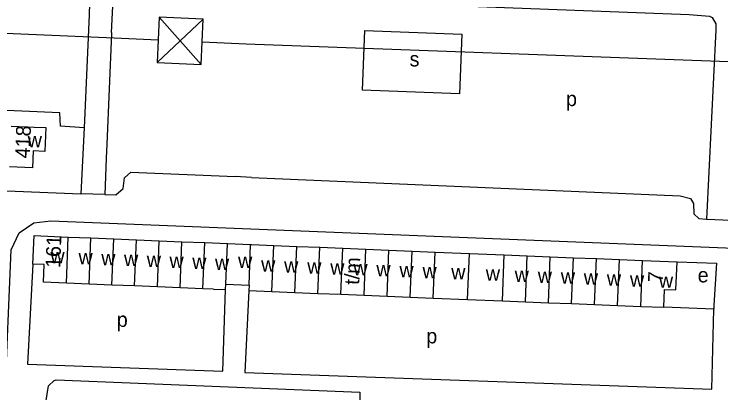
# Model space of a CAD drawing. Extents: x 159675 to 162108, y 386471 to 388472.
# Drawn here: x 160946 to 161137.4, y 387356.1 to 387458.8 of the extents above; entities that cross this region are included whole.
import ezdxf

# ---------------------------------------------------------------- set-up
doc = ezdxf.new("R2010")
doc.units = 0
for name, color, linetype in [('BLT_Basislijn', 7, 'Continuous'), ('BLT_Bebouwing', 7, 'Continuous'), ('BLT_Centroide', 7, 'Continuous'), ('BLT_Hoogspanningsmast_en_leidingen', 7, 'Continuous'), ('BLT_Huisnummer_reeks', 7, 'Continuous'), ('BLT_Onderverdeling_panden', 7, 'Continuous')]:
    doc.layers.add(name, color=color, linetype=linetype)

msp = doc.modelspace()

# ---------------------------------------------------------------- linework, layer by layer
at = {"layer": 'BLT_Basislijn'}
for p, q in [((160964.92, 387427.96), (160964.06, 387410.08)), ((160971.09, 387423.5), (160970.92, 387419.73)), ((160970.92, 387419.73), (160970.52, 387409.87)), ((161010.26, 387414.53), (161005.88, 387414.74)), ((160970.52, 387409.87), (160964.06, 387410.08)), ((161135.52, 387378.77), (161121.96, 387379.27))]:
    msp.add_line(p, q, dxfattribs=at)
for points in [[(160964.92, 387427.96), (160958.51, 387428.42), (160958.36, 387432.05), (160857.49, 387436.46), (160858.72, 387468.91), (160858.95, 387469.37), (160860.79, 387469.4), (160966.24, 387465.08), (160966.46, 387464.92), (160966.27, 387458.63), (160964.92, 387427.96)], [(160972.4, 387453.77), (160972.92, 387464.66), (161040.72, 387462.07)], [(161040.72, 387462.07), (161128.87, 387458.71), (161134.32, 387458.29), (161135.05, 387457.91), (161136.09, 387456.19), (161136.09, 387454.57), (161133.55, 387403.2)], [(160972.4, 387453.77), (160972.39, 387453.58), (160971.09, 387423.5)], [(161041.03, 387454.39), (161067.23, 387453.33), (161066.61, 387437.14), (161040.4, 387438.17), (161041.03, 387454.39)], [(160970.52, 387409.87), (160973.56, 387409.76), (160975.53, 387411.46), (160975.89, 387414.37), (160977.6, 387415.96), (161005.88, 387414.74)], [(161010.26, 387414.53), (161126.38, 387409.48), (161129.24, 387408.75), (161130.04, 387407.42), (161130.15, 387404.63), (161131.47, 387403.41), (161133.55, 387403.2)], [(160878.37, 387347.53), (160870.42, 387348.02), (160869.56, 387348.38), (160867.66, 387350.5), (160867.37, 387352.3), (160869.42, 387409.47), (160870.17, 387411.23), (160872.35, 387413.38), (160877.19, 387413.62), (160964.06, 387410.08)], [(161133.55, 387403.2), (161140.27, 387402.92), (161141.41, 387402.87)], [(160943.5, 387353.98), (160945.17, 387394.9), (160947.37, 387399.46), (160951.35, 387402.23), (160955.9, 387402.72), (161141.02, 387395.32), (161146.97, 387394.51), (161147.64, 387394.14), (161149.23, 387389.66)], [(161125.59, 387391.6), (161136.25, 387391.23), (161135.55, 387379.84), (161135.52, 387378.77)], [(160951.08, 387390.99), (160949.63, 387363.85), (161002.54, 387361.93), (161003.26, 387384.08)], [(161009.55, 387383.82), (161008.45, 387361.58), (161134.97, 387357.06), (161135.52, 387378.77)], [(160943.5, 387353.98), (160954.59, 387353.47), (160955.32, 387358.02), (160956.82, 387359.41), (160957.39, 387359.57), (161039.67, 387356.23), (161039.45, 387343.28)]]:
    msp.add_lwpolyline(points, dxfattribs=at)
at = {"layer": 'BLT_Bebouwing'}
for p, q in [((161003.76, 387396.57), (161010.06, 387396.31)), ((160966.29, 387385.57), (160960.13, 387385.82)), ((160972.45, 387385.32), (160966.29, 387385.57)), ((160978.62, 387385.07), (160972.45, 387385.32)), ((160984.78, 387384.82), (160978.62, 387385.07)), ((160990.94, 387384.57), (160984.78, 387384.82)), ((160997.1, 387384.33), (160990.94, 387384.57)), ((161000, 387384.21), (160997.1, 387384.33)), ((161000, 387384.21), (161003.26, 387384.08)), ((161003.26, 387384.08), (161003.32, 387385.54)), ((161003.32, 387385.54), (161009.61, 387385.29)), ((161009.61, 387385.29), (161009.55, 387383.82)), ((161009.55, 387383.82), (161015.8, 387383.56)), ((161015.8, 387383.56), (161022.04, 387383.31)), ((161022.04, 387383.31), (161028.29, 387383.06)), ((161028.29, 387383.06), (161034.53, 387382.8)), ((161034.53, 387382.8), (161040.78, 387382.55)), ((161040.78, 387382.55), (161047.02, 387382.3)), ((161047.02, 387382.3), (161053.27, 387382.05)), ((161053.27, 387382.05), (161059.51, 387381.8)), ((161059.51, 387381.8), (161068.83, 387381.42)), ((161068.83, 387381.42), (161078.25, 387381.04)), ((161078.25, 387381.04), (161084.49, 387380.79)), ((161084.49, 387380.79), (161090.74, 387380.53)), ((161090.74, 387380.53), (161096.98, 387380.28)), ((161096.98, 387380.28), (161103.23, 387380.03)), ((161103.23, 387380.03), (161109.47, 387379.78)), ((161109.47, 387379.78), (161115.72, 387379.52)), ((161115.72, 387379.52), (161121.96, 387379.27))]:
    msp.add_line(p, q, dxfattribs=at)
for points in [[(160945.2, 387428.42), (160951.41, 387428.16), (160954.55, 387428.04), (160954.29, 387421.57), (160951.17, 387421.7), (160950.99, 387417.14), (160944.75, 387417.39)], [(160951.08, 387390.99), (160951.39, 387398.71), (160960.63, 387398.33)], [(160960.63, 387398.33), (160966.8, 387398.08)], [(160966.8, 387398.08), (160972.96, 387397.83)], [(160972.96, 387397.83), (160979.12, 387397.58)], [(160979.12, 387397.58), (160985.28, 387397.32)], [(160985.28, 387397.32), (160991.44, 387397.07)], [(160991.44, 387397.07), (160997.61, 387396.82)], [(160997.61, 387396.82), (161003.76, 387396.57)], [(161010.06, 387396.31), (161010.34, 387396.3), (161016.3, 387396.06)], [(161016.3, 387396.06), (161022.55, 387395.8)], [(161022.55, 387395.8), (161028.79, 387395.55)], [(161028.79, 387395.55), (161035.04, 387395.29)], [(161035.04, 387395.29), (161041.28, 387395.04)], [(161041.28, 387395.04), (161047.53, 387394.78)], [(161047.53, 387394.78), (161053.77, 387394.53)], [(161053.77, 387394.53), (161060.02, 387394.27)], [(161060.02, 387394.27), (161069.34, 387393.89)], [(161069.34, 387393.89), (161078.75, 387393.51)], [(161078.75, 387393.51), (161085, 387393.25)], [(161085, 387393.25), (161091.24, 387393)], [(161091.24, 387393), (161097.49, 387392.74)], [(161097.49, 387392.74), (161103.73, 387392.49)], [(161103.73, 387392.49), (161109.98, 387392.23)], [(161109.98, 387392.23), (161116.22, 387391.98)], [(161116.22, 387391.98), (161125.59, 387391.6)], [(161121.96, 387379.27), (161122.15, 387384.11), (161125.28, 387383.98), (161125.59, 387391.6)], [(160960.13, 387385.82), (160953.97, 387386.07), (160954.16, 387390.87), (160951.08, 387390.99)]]:
    msp.add_lwpolyline(points, dxfattribs=at)
at = {"layer": 'BLT_Hoogspanningsmast_en_leidingen'}
for p, q in [((160776.1, 387460.73), (160973.1, 387452.33)), ((160997.23, 387457.43), (160984.76, 387445.65)), ((160985.3, 387457.95), (160996.68, 387445.12)), ((160973.1, 387452.33), (160985.03, 387451.8)), ((160996.95, 387451.28), (161008.88, 387450.75)), ((161008.88, 387450.75), (161205.64, 387443.56))]:
    msp.add_line(p, q, dxfattribs=at)
msp.add_lwpolyline([(160985.3, 387457.95), (160984.76, 387445.65), (160996.68, 387445.12), (160997.23, 387457.43)], close=True, dxfattribs=at)
at = {"layer": 'BLT_Onderverdeling_panden'}
for p, q in [((160960.13, 387385.82), (160960.63, 387398.33)), ((160966.29, 387385.57), (160966.8, 387398.08)), ((160972.45, 387385.32), (160972.96, 387397.83)), ((160978.62, 387385.07), (160979.12, 387397.58)), ((160984.78, 387384.82), (160985.28, 387397.32)), ((160990.94, 387384.57), (160991.44, 387397.07)), ((160997.1, 387384.33), (160997.61, 387396.82)), ((161003.32, 387385.54), (161003.76, 387396.57)), ((161009.61, 387385.29), (161010.06, 387396.31)), ((161015.8, 387383.56), (161016.3, 387396.06)), ((161022.04, 387383.31), (161022.55, 387395.8)), ((161028.29, 387383.06), (161028.79, 387395.55)), ((161034.53, 387382.8), (161035.04, 387395.29)), ((161040.78, 387382.55), (161041.28, 387395.04)), ((161047.02, 387382.3), (161047.53, 387394.78)), ((161053.27, 387382.05), (161053.77, 387394.53)), ((161059.51, 387381.8), (161060.02, 387394.27)), ((161068.83, 387381.42), (161069.34, 387393.89)), ((161078.25, 387381.04), (161078.75, 387393.51)), ((161084.49, 387380.79), (161085, 387393.25)), ((161090.74, 387380.53), (161091.24, 387393)), ((161096.98, 387380.28), (161097.49, 387392.74)), ((161103.23, 387380.03), (161103.73, 387392.49)), ((161109.47, 387379.78), (161109.98, 387392.23)), ((161115.72, 387379.52), (161116.22, 387391.98))]:
    msp.add_line(p, q, dxfattribs=at)

# ---------------------------------------------------------------- texts
at = {"layer": 'BLT_Centroide'}
for s, p in [('s', (161053.11, 387444.61)), ('p', (161095.48, 387433.84)), ('w', (160949.65, 387422.66)), ('w', (160955.81, 387391.23)), ('w', (160963.42, 387390.94)), ('w', (160969.58, 387390.69)), ('w', (160975.75, 387390.44)), ('w', (160981.91, 387390.19)), ('w', (160988.06, 387389.94)), ('w', (160994.23, 387389.69)), ('w', (161000.39, 387389.44)), ('w', (161006.64, 387389.92)), ('w', (161012.89, 387388.94)), ('w', (161019.12, 387388.67)), ('w', (161025.38, 387388.42)), ('w', (161031.62, 387388.17)), ('w', (161037.88, 387387.91)), ('w', (161044.11, 387387.66)), ('w', (161050.36, 387387.41)), ('w', (161056.61, 387387.16)), ('w', (161064.39, 387386.84)), ('w', (161073.75, 387386.47)), ('w', (161081.58, 387386.16)), ('w', (161087.83, 387385.91)), ('w', (161094.08, 387385.66)), ('w', (161100.31, 387385.39)), ('w', (161106.56, 387385.14)), ('w', (161112.81, 387384.88)), ('e', (161131.16, 387386.03)), ('w', (161120.66, 387384.56)), ('p', (160973.78, 387373.96)), ('p', (161057.63, 387369.49))]:
    msp.add_text(s, height=4, dxfattribs=at).set_placement(p)
at = {"layer": 'BLT_Huisnummer_reeks'}
for s, rotation, p in [('418', 87.6883, (160950.2, 387419.62)), ('161', 87.6864, (160958.45, 387389.9)), ('t/m', 87.6819, (161039.45, 387385.34)), ('7', 87.686, (161121.67, 387385.95))]:
    msp.add_text(s, height=4, rotation=rotation, dxfattribs=at).set_placement(p)

doc.saveas('drawing.dxf')
